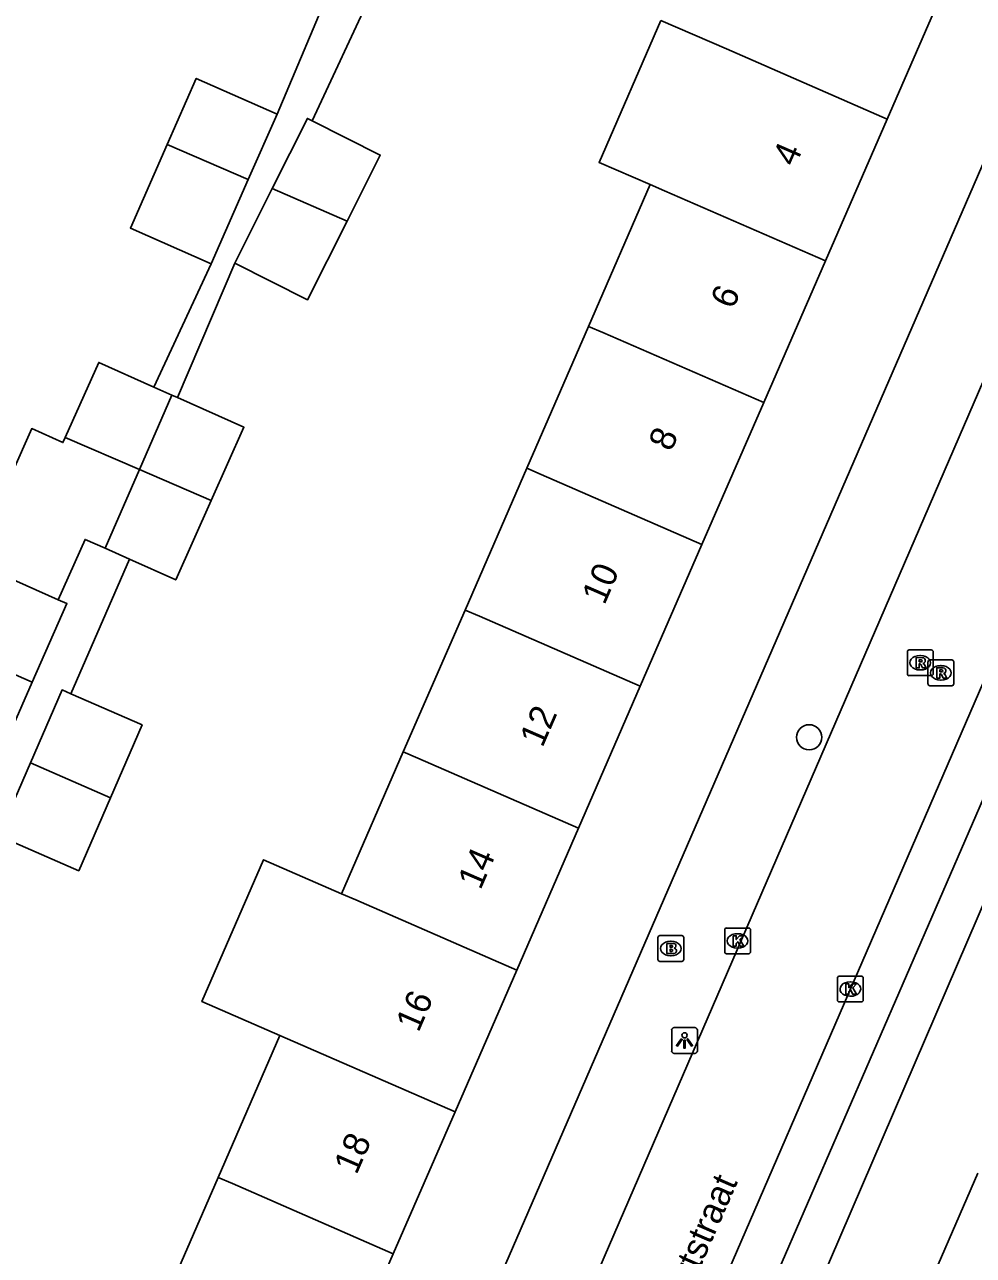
# Model space of a CAD drawing. Extents: x 162812 to 163818, y 381639 to 382470.
# Drawn here: x 163530.46 to 163567.28, y 381873.8 to 381921.54 of the extents above; entities that cross this region are included whole.
import ezdxf

# ---------------------------------------------------------------- set-up
doc = ezdxf.new("R2010")
doc.units = 0
for name, color, linetype in [('IMGEO_Boom', 7, 'Continuous'), ('IMGEO_Brandkraan', 7, 'Continuous'), ('IMGEO_Kolk', 7, 'Continuous'), ('IMGEO_Lichtpunt', 7, 'Continuous'), ('IMGEO_Openbare_ruimte_label', 7, 'Continuous'), ('IMGEO_Pand', 7, 'Continuous'), ('IMGEO_Pand_nummerreeks', 7, 'Continuous'), ('IMGEO_Rijbaan_lokaal_open', 7, 'Continuous'), ('IMGEO_Rioolput', 7, 'Continuous'), ('IMGEO_Voetpad_open', 7, 'Continuous')]:
    doc.layers.add(name, color=color, linetype=linetype)

msp = doc.modelspace()

# ---------------------------------------------------------------- linework, layer by layer
at = {"layer": 'IMGEO_Boom'}
msp.add_circle((163560.905, 381893.896), 0.489, dxfattribs=at)
at = {"layer": 'IMGEO_Brandkraan'}
for p, q in [((163555.035, 381885.279), (163555.035, 381886.131)), ((163555.11, 381886.205), (163555.962, 381886.205)), ((163555.523, 381885.985), (163555.548, 381885.985)), ((163556.036, 381886.131), (163556.036, 381885.279)), ((163555.962, 381885.205), (163555.11, 381885.205)), ((163555.546, 381885.425), (163555.521, 381885.425))]:
    msp.add_line(p, q, dxfattribs=at)
for points in [[(163555.035, 381885.279), (163555.035, 381886.131)], [(163555.11, 381886.205), (163555.962, 381886.205)], [(163556.036, 381886.131), (163556.036, 381885.279)], [(163555.383, 381885.905), (163555.383, 381885.505), (163555.596, 381885.505)], [(163555.614, 381885.905), (163555.383, 381885.905)], [(163555.562, 381885.824), (163555.508, 381885.824), (163555.508, 381885.748)], [(163555.508, 381885.748), (163555.561, 381885.748)], [(163555.57, 381885.672), (163555.508, 381885.672), (163555.508, 381885.591)], [(163555.508, 381885.591), (163555.57, 381885.591)], [(163555.962, 381885.205), (163555.11, 381885.205)]]:
    msp.add_lwpolyline(points, dxfattribs=at)
for centre, radius, start, end in [((163555.112, 381886.129), 0.0765, 91.552, 178.448), ((163555.112, 381886.129), 0.0765, 91.552, 178.448), ((163555.96, 381886.129), 0.0765, 1.552, 88.448), ((163555.96, 381886.129), 0.0765, 1.552, 88.448), ((163555.563, 381885.786), 0.0379, 267.8285, 90.9355), ((163555.571, 381885.631), 0.0404, 269.8759, 90.5077), ((163555.602, 381885.756), 0.251, 268.6676, 293.5347), ((163555.618, 381885.76), 0.145, 59.4692, 91.5367), ((163555.643, 381885.807), 0.0922, 285.5137, 58.1501), ((163555.648, 381885.615), 0.105, 301.3115, 78.989), ((163555.112, 381885.281), 0.0765, 181.552, 268.448), ((163555.112, 381885.281), 0.0765, 181.552, 268.448), ((163555.96, 381885.281), 0.0765, 271.552, 358.448), ((163555.96, 381885.281), 0.0765, 271.552, 358.448)]:
    msp.add_arc(centre, radius, start, end, dxfattribs=at)
for centre, major_axis, ratio, start_param, end_param in [((163555.522, 381885.705), (-0.387, 0.002), 0.722429, 4.712389, 7.853982), ((163555.547, 381885.705), (-0.39, 0.002), 0.717154, 1.570796, 4.712389)]:
    msp.add_ellipse(centre, major_axis=major_axis, ratio=ratio, start_param=start_param, end_param=end_param, dxfattribs=at)
at = {"layer": 'IMGEO_Kolk'}
for p, q in [((163557.629, 381885.574), (163557.629, 381886.426)), ((163557.704, 381886.5), (163558.556, 381886.5)), ((163558.63, 381886.426), (163558.63, 381885.574)), ((163558.117, 381886.28), (163558.142, 381886.28)), ((163558.556, 381885.5), (163557.704, 381885.5)), ((163558.14, 381885.72), (163558.115, 381885.72)), ((163562.003, 381883.707), (163562.003, 381884.559)), ((163562.078, 381884.633), (163562.93, 381884.633)), ((163563.004, 381884.559), (163563.004, 381883.707)), ((163562.491, 381884.413), (163562.516, 381884.413)), ((163562.93, 381883.633), (163562.078, 381883.633)), ((163562.514, 381883.853), (163562.489, 381883.853))]:
    msp.add_line(p, q, dxfattribs=at)
for points in [[(163557.629, 381885.574), (163557.629, 381886.426)], [(163557.704, 381886.5), (163558.556, 381886.5)], [(163558.63, 381886.426), (163558.63, 381885.574)], [(163557.95, 381886.2), (163558.073, 381886.2), (163558.073, 381886.049), (163558.203, 381886.2), (163558.367, 381886.2), (163558.221, 381886.049), (163558.374, 381885.8), (163558.222, 381885.8), (163558.137, 381885.964), (163558.073, 381885.897), (163558.073, 381885.8), (163557.95, 381885.8), (163557.95, 381886.2)], [(163558.556, 381885.5), (163557.704, 381885.5)], [(163562.003, 381883.707), (163562.003, 381884.559)], [(163562.078, 381884.633), (163562.93, 381884.633)], [(163563.004, 381884.559), (163563.004, 381883.707)], [(163562.324, 381884.333), (163562.447, 381884.333), (163562.447, 381884.182), (163562.577, 381884.333), (163562.741, 381884.333), (163562.595, 381884.182), (163562.748, 381883.933), (163562.596, 381883.933), (163562.511, 381884.097), (163562.447, 381884.03), (163562.447, 381883.933), (163562.324, 381883.933), (163562.324, 381884.333)], [(163562.93, 381883.633), (163562.078, 381883.633)]]:
    msp.add_lwpolyline(points, dxfattribs=at)
for centre, start, end in [((163557.706, 381886.424), 91.552, 178.448), ((163557.706, 381886.424), 91.552, 178.448), ((163558.554, 381886.424), 1.552, 88.448), ((163558.554, 381886.424), 1.552, 88.448), ((163557.706, 381885.576), 181.552, 268.448), ((163557.706, 381885.576), 181.552, 268.448), ((163558.554, 381885.576), 271.552, 358.448), ((163558.554, 381885.576), 271.552, 358.448), ((163562.08, 381884.557), 91.552, 178.448), ((163562.08, 381884.557), 91.552, 178.448), ((163562.928, 381884.557), 1.552, 88.448), ((163562.928, 381884.557), 1.552, 88.448), ((163562.08, 381883.709), 181.552, 268.448), ((163562.08, 381883.709), 181.552, 268.448), ((163562.928, 381883.709), 271.552, 358.448), ((163562.928, 381883.709), 271.552, 358.448)]:
    msp.add_arc(centre, 0.0765, start, end, dxfattribs=at)
for centre, major_axis, ratio, start_param, end_param in [((163558.116, 381886), (-0.387, 0.002), 0.722429, 4.712389, 7.853982), ((163558.141, 381886), (-0.39, 0.002), 0.717154, 1.570796, 4.712389), ((163562.49, 381884.133), (-0.387, 0.002), 0.722429, 4.712389, 7.853982), ((163562.515, 381884.133), (-0.39, 0.002), 0.717154, 1.570796, 4.712389)]:
    msp.add_ellipse(centre, major_axis=major_axis, ratio=ratio, start_param=start_param, end_param=end_param, dxfattribs=at)
at = {"layer": 'IMGEO_Lichtpunt'}
for p, q in [((163556.472, 381882.635), (163555.664, 381882.635)), ((163556.472, 381882.635), (163555.664, 381882.635)), ((163555.57, 381882.54), (163555.57, 381881.733)), ((163555.57, 381882.54), (163555.57, 381881.733)), ((163556.566, 381881.733), (163556.566, 381882.54)), ((163556.566, 381881.733), (163556.566, 381882.54)), ((163555.664, 381881.639), (163556.472, 381881.639)), ((163555.664, 381881.639), (163556.472, 381881.639))]:
    msp.add_line(p, q, dxfattribs=at)
for points in [[(163555.944, 381882.204), (163555.983, 381882.176), (163555.795, 381881.914), (163555.757, 381881.941), (163555.944, 381882.204)], [(163556.046, 381882.156), (163556.093, 381882.156), (163556.093, 381881.834), (163556.046, 381881.834), (163556.046, 381882.156)], [(163556.156, 381882.176), (163556.194, 381882.203), (163556.381, 381881.941), (163556.342, 381881.913), (163556.156, 381882.176)]]:
    msp.add_lwpolyline(points, dxfattribs=at)
msp.add_circle((163556.069, 381882.338), 0.0994, dxfattribs=at)
for centre, start, end in [((163555.664, 381882.54), 90, 180), ((163555.664, 381882.54), 90, 180), ((163556.472, 381882.54), 0, 90), ((163556.472, 381882.54), 0, 90), ((163555.664, 381881.733), 180, 270), ((163555.664, 381881.733), 180, 270), ((163556.472, 381881.733), 270, 0), ((163556.472, 381881.733), 270, 360)]:
    msp.add_arc(centre, 0.0946, start, end, dxfattribs=at)
at = {"layer": 'IMGEO_Pand'}
for points in [[(163566.847, 381923.321), (163566.665, 381922.904), (163566.208, 381923.104), (163563.932, 381917.877)], [(163554.738, 381915.336), (163552.75, 381916.193), (163555.145, 381921.694)], [(163563.932, 381917.877), (163557.692, 381920.595), (163555.145, 381921.694)], [(163535.99, 381916.889), (163537.117, 381919.451), (163540.255, 381918.071)], [(163540.255, 381918.071), (163539.138, 381915.531)], [(163540.067, 381915.183), (163541.433, 381917.897), (163541.615, 381917.806)], [(163541.615, 381917.806), (163544.257, 381916.477), (163542.97, 381913.919)], [(163561.536, 381912.377), (163563.932, 381917.877)], [(163537.702, 381912.264), (163534.563, 381913.644), (163535.99, 381916.889)], [(163539.138, 381915.531), (163535.99, 381916.889)], [(163539.138, 381915.531), (163537.702, 381912.264)], [(163538.612, 381912.29), (163540.067, 381915.183)], [(163542.97, 381913.919), (163540.067, 381915.183)], [(163552.342, 381909.835), (163554.738, 381915.336)], [(163554.738, 381915.336), (163555.296, 381915.095), (163561.536, 381912.377)], [(163542.97, 381913.919), (163541.436, 381910.869), (163538.612, 381912.29)], [(163559.141, 381906.876), (163561.536, 381912.377)], [(163549.946, 381904.334), (163552.342, 381909.835)], [(163552.342, 381909.835), (163552.9, 381909.594), (163559.141, 381906.876)], [(163532.034, 381905.526), (163533.333, 381908.435), (163535.474, 381907.479)], [(163535.474, 381907.479), (163536.17, 381907.168)], [(163534.913, 381904.284), (163536.17, 381907.168)], [(163536.17, 381907.168), (163536.39, 381907.07)], [(163536.39, 381907.07), (163538.966, 381905.92), (163537.699, 381903.082)], [(163559.141, 381906.876), (163556.745, 381901.374)], [(163531.759, 381899.23), (163529.644, 381900.174), (163528.431, 381900.715), (163530.731, 381905.868), (163531.945, 381905.326), (163532.034, 381905.526)], [(163534.913, 381904.284), (163532.034, 381905.526)], [(163533.58, 381901.226), (163534.913, 381904.284)], [(163534.913, 381904.284), (163537.699, 381903.082)], [(163547.551, 381898.832), (163549.946, 381904.334)], [(163556.745, 381901.374), (163550.504, 381904.093), (163549.946, 381904.334)], [(163537.699, 381903.082), (163536.324, 381900.001), (163534.524, 381900.804)], [(163533.58, 381901.226), (163532.805, 381901.572), (163531.759, 381899.23)], [(163534.524, 381900.804), (163533.58, 381901.226)], [(163554.35, 381895.874), (163556.745, 381901.374)], [(163545.155, 381893.332), (163547.551, 381898.832)], [(163554.35, 381895.874), (163548.108, 381898.592), (163547.551, 381898.832)], [(163526.49, 381894.848), (163527.617, 381897.41), (163530.755, 381896.03)], [(163530.755, 381896.03), (163529.639, 381893.49)], [(163530.679, 381892.903), (163531.91, 381895.731), (163532.245, 381895.585)], [(163532.245, 381895.585), (163535.018, 381894.378), (163533.787, 381891.55)], [(163551.954, 381890.373), (163554.35, 381895.874)], [(163542.76, 381887.831), (163545.155, 381893.332)], [(163545.155, 381893.332), (163545.712, 381893.092), (163551.954, 381890.373)], [(163529.448, 381890.075), (163530.679, 381892.903)], [(163533.787, 381891.55), (163530.679, 381892.903)], [(163533.787, 381891.55), (163532.556, 381888.722), (163529.448, 381890.075)], [(163549.558, 381884.871), (163551.954, 381890.373)], [(163540.365, 381882.331), (163537.339, 381883.649), (163539.734, 381889.148), (163542.76, 381887.831)], [(163549.558, 381884.871), (163543.315, 381887.591), (163542.76, 381887.831)], [(163547.163, 381879.37), (163549.558, 381884.871)], [(163537.968, 381876.828), (163540.365, 381882.331)], [(163547.163, 381879.37), (163540.365, 381882.331)], [(163544.767, 381873.869), (163547.163, 381879.37)], [(163565.063, 381871.479), (163567.452, 381876.988)], [(163535.573, 381871.327), (163537.968, 381876.828)], [(163544.767, 381873.869), (163538.523, 381876.589), (163537.968, 381876.828)], [(163542.371, 381868.368), (163544.767, 381873.869)]]:
    msp.add_lwpolyline(points, dxfattribs=at)
at = {"layer": 'IMGEO_Rijbaan_lokaal_open'}
for points in [[(163538.377, 381828.474), (163581.808, 381928.673)], [(163532.675, 381826.917), (163573.219, 381920.549)]]:
    msp.add_lwpolyline(points, dxfattribs=at)
at = {"layer": 'IMGEO_Rioolput'}
for p, q in [((163564.718, 381896.361), (163564.718, 381897.213)), ((163564.793, 381897.287), (163565.645, 381897.287)), ((163565.206, 381897.067), (163565.231, 381897.067)), ((163565.593, 381896.895), (163566.445, 381896.895)), ((163565.719, 381897.213), (163565.719, 381896.361)), ((163565.229, 381896.507), (163565.204, 381896.507)), ((163565.518, 381895.969), (163565.518, 381896.821)), ((163566.006, 381896.675), (163566.031, 381896.675)), ((163566.519, 381896.821), (163566.519, 381895.969)), ((163565.645, 381896.287), (163564.793, 381896.287)), ((163566.029, 381896.115), (163566.004, 381896.115)), ((163566.445, 381895.895), (163565.593, 381895.895))]:
    msp.add_line(p, q, dxfattribs=at)
for points in [[(163564.718, 381896.361), (163564.718, 381897.213)], [(163564.793, 381897.287), (163565.645, 381897.287)], [(163565.307, 381896.985), (163565.055, 381896.987), (163565.055, 381896.587)], [(163565.233, 381896.906), (163565.179, 381896.906), (163565.179, 381896.825)], [(163565.593, 381896.895), (163566.445, 381896.895)], [(163565.719, 381897.213), (163565.719, 381896.361)], [(163565.055, 381896.587), (163565.179, 381896.587), (163565.179, 381896.749), (163565.19, 381896.749)], [(163565.179, 381896.825), (163565.231, 381896.825)], [(163565.237, 381896.72), (163565.308, 381896.587), (163565.448, 381896.587), (163565.383, 381896.713)], [(163565.518, 381895.969), (163565.518, 381896.821)], [(163566.107, 381896.593), (163565.855, 381896.595), (163565.855, 381896.195)], [(163566.033, 381896.514), (163565.979, 381896.514), (163565.979, 381896.433)], [(163565.979, 381896.433), (163566.031, 381896.433)], [(163566.519, 381896.821), (163566.519, 381895.969)], [(163565.645, 381896.287), (163564.793, 381896.287)], [(163565.855, 381896.195), (163565.979, 381896.195), (163565.979, 381896.357), (163565.99, 381896.357)], [(163566.037, 381896.328), (163566.108, 381896.195), (163566.248, 381896.195), (163566.183, 381896.321)], [(163566.445, 381895.895), (163565.593, 381895.895)]]:
    msp.add_lwpolyline(points, dxfattribs=at)
for centre, radius, start, end in [((163564.795, 381897.211), 0.0765, 91.552, 178.448), ((163564.795, 381897.211), 0.0765, 91.552, 178.448), ((163565.239, 381896.81), 0.0964, 77.0061, 93.1865), ((163565.253, 381896.867), 0.0378, 276.6634, 79.6772), ((163565.306, 381896.875), 0.109, 350.3612, 89.416), ((163565.595, 381896.819), 0.0765, 91.552, 178.448), ((163565.595, 381896.819), 0.0765, 91.552, 178.448), ((163565.643, 381897.211), 0.0765, 1.552, 88.448), ((163565.643, 381897.211), 0.0765, 1.552, 88.448), ((163566.443, 381896.819), 0.0765, 1.552, 88.448), ((163566.443, 381896.819), 0.0765, 1.552, 88.448), ((163565.189, 381896.696), 0.0533, 26.0293, 88.6989), ((163565.215, 381897.014), 0.19, 274.7715, 282.9687), ((163565.304, 381896.875), 0.112, 277.5842, 350.9817), ((163565.288, 381896.66), 0.108, 29.5134, 73.7905), ((163566.015, 381896.622), 0.19, 274.7715, 282.9687), ((163566.039, 381896.418), 0.0964, 77.0061, 93.1865), ((163566.053, 381896.475), 0.0378, 276.6634, 79.6772), ((163566.106, 381896.483), 0.109, 350.3612, 89.416), ((163566.104, 381896.483), 0.112, 277.5842, 350.9817), ((163564.795, 381896.363), 0.0765, 181.552, 268.448), ((163564.795, 381896.363), 0.0765, 181.552, 268.448), ((163565.595, 381895.971), 0.0765, 181.552, 268.448), ((163565.595, 381895.971), 0.0765, 181.552, 268.448), ((163565.643, 381896.363), 0.0765, 271.552, 358.448), ((163565.643, 381896.363), 0.0765, 271.552, 358.448), ((163565.989, 381896.304), 0.0533, 26.0293, 88.6989), ((163566.088, 381896.268), 0.108, 29.5134, 73.7905), ((163566.443, 381895.971), 0.0765, 271.552, 358.448), ((163566.443, 381895.971), 0.0765, 271.552, 358.448)]:
    msp.add_arc(centre, radius, start, end, dxfattribs=at)
for centre, major_axis, ratio, start_param, end_param in [((163565.205, 381896.787), (-0.387, 0.002), 0.722429, 4.712389, 7.853982), ((163565.23, 381896.787), (-0.39, 0.002), 0.717154, 1.570796, 4.712389), ((163566.005, 381896.395), (-0.387, 0.002), 0.722429, 4.712389, 7.853982), ((163566.03, 381896.395), (-0.39, 0.002), 0.717154, 1.570796, 4.712389)]:
    msp.add_ellipse(centre, major_axis=major_axis, ratio=ratio, start_param=start_param, end_param=end_param, dxfattribs=at)
at = {"layer": 'IMGEO_Voetpad_open'}
for points in [[(163585.404, 381928.144), (163572.398, 381898.395), (163551.036, 381848.819)], [(163582.192, 381924.958), (163548.887, 381848.309)], [(163540.255, 381918.071), (163542.452, 381923.283)], [(163543.963, 381922.839), (163541.615, 381917.806)], [(163570.162, 381921.903), (163540.391, 381853.351)], [(163535.474, 381907.479), (163537.702, 381912.264)], [(163538.612, 381912.29), (163536.39, 381907.07)], [(163532.245, 381895.585), (163534.524, 381900.804)], [(163531.759, 381899.23), (163532.096, 381899.08), (163530.755, 381896.03)]]:
    msp.add_lwpolyline(points, dxfattribs=at)

# ---------------------------------------------------------------- texts
at = {"layer": 'IMGEO_Openbare_ruimte_label'}
msp.add_text('Kardinaal van Enckevoirtstraat', height=1, rotation=66.41, dxfattribs=at).set_placement((163550.884, 381860.031))
at = {"layer": 'IMGEO_Pand_nummerreeks'}
for s, p in [('4', (163560.36, 381915.988)), ('6', (163557.954, 381910.463)), ('8', (163555.55, 381904.943)), ('10', (163552.96, 381898.996)), ('12', (163550.553, 381893.466)), ('14', (163548.148, 381887.944)), ('16', (163545.742, 381882.419)), ('18', (163543.337, 381876.898))]:
    msp.add_text(s, height=1, rotation=66.4676, dxfattribs=at).set_placement(p)

doc.saveas('drawing.dxf')
